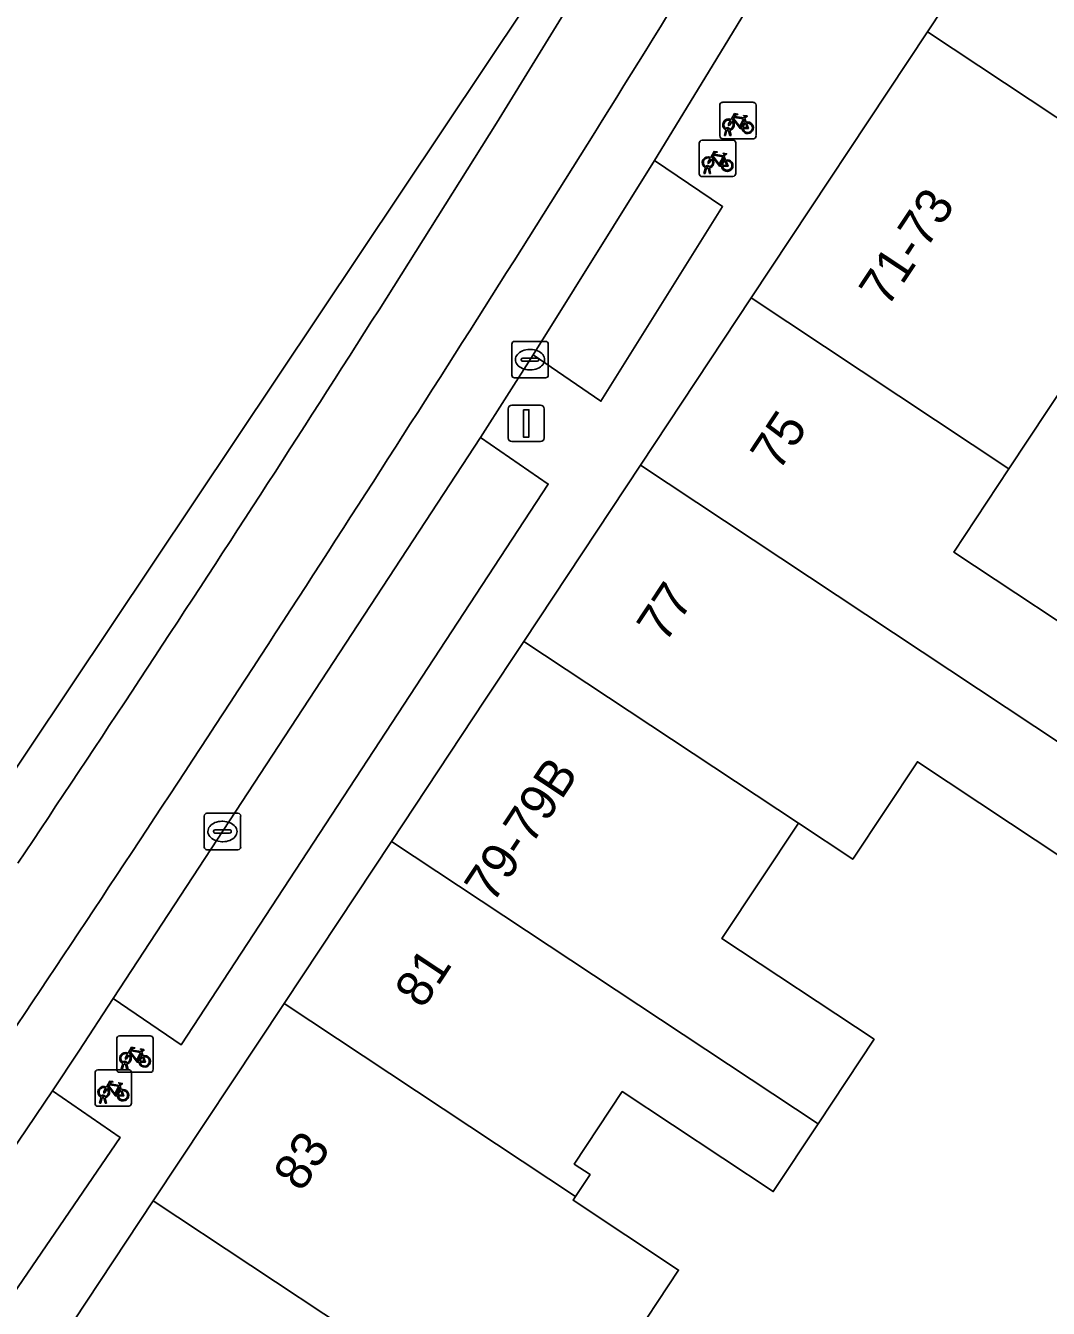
# Model space of a CAD drawing. Extents: x 160349 to 161355, y 381727 to 382854.
# Drawn here: x 160822.12 to 160850.23, y 382639.21 to 382674.46 of the extents above; entities that cross this region are included whole.
import ezdxf

# ---------------------------------------------------------------- set-up
doc = ezdxf.new("R2010")
doc.units = 0
for name, color, linetype in [('IMGEO_Erf', 7, 'Continuous'), ('IMGEO_Fietsenrek', 7, 'Continuous'), ('IMGEO_Kolk', 7, 'Continuous'), ('IMGEO_Lichtmast', 7, 'Continuous'), ('IMGEO_Pand', 7, 'Continuous'), ('IMGEO_Pand_nummerreeks', 7, 'Continuous'), ('IMGEO_Parkeervlak_open', 7, 'Continuous'), ('IMGEO_Rijbaan_lokaal_gesloten', 7, 'Continuous'), ('IMGEO_Rijbaan_lokaal_open', 7, 'Continuous'), ('IMGEO_Voetpad_open', 7, 'Continuous')]:
    doc.layers.add(name, color=color, linetype=linetype)

msp = doc.modelspace()

# ---------------------------------------------------------------- linework, layer by layer
at = {"layer": 'IMGEO_Erf'}
for points in [[(160850.766, 382664.721), (160849.15, 382662.281), (160847.633, 382659.99), (160852.15, 382656.999)], [(160855.408, 382648.42), (160849.194, 382652.535), (160846.633, 382654.231), (160844.858, 382651.55), (160843.361, 382652.541), (160841.262, 382649.371), (160845.444, 382646.602), (160843.903, 382644.275), (160842.671, 382642.415), (160838.52, 382645.164), (160837.2, 382643.17), (160837.636, 382642.882), (160837.236, 382642.278), (160837.17, 382642.178), (160840.071, 382640.257), (160838.63, 382638.08)]]:
    msp.add_lwpolyline(points, dxfattribs=at)
at = {"layer": 'IMGEO_Fietsenrek'}
for p, q in [((160841.276, 382672.351), (160842.117, 382672.351)), ((160842.117, 382672.351), (160841.276, 382672.351)), ((160841.201, 382671.426), (160841.201, 382672.267)), ((160841.201, 382672.267), (160841.201, 382671.426)), ((160842.201, 382672.276), (160842.201, 382671.435)), ((160842.201, 382671.435), (160842.201, 382672.276)), ((160841.888, 382671.9), (160841.924, 382671.805)), ((160840.714, 382671.312), (160841.555, 382671.312)), ((160841.555, 382671.312), (160840.714, 382671.312)), ((160842.126, 382671.351), (160841.285, 382671.351)), ((160841.285, 382671.351), (160842.126, 382671.351)), ((160841.328, 382671.435), (160841.367, 382671.595)), ((160841.362, 382671.435), (160841.328, 382671.435)), ((160841.397, 382671.583), (160841.362, 382671.435)), ((160841.439, 382671.607), (160841.438, 382671.611)), ((160841.48, 382671.435), (160841.446, 382671.577)), ((160841.47, 382671.618), (160841.471, 382671.611)), ((160841.478, 382671.581), (160841.513, 382671.435)), ((160841.513, 382671.435), (160841.48, 382671.435)), ((160840.639, 382670.387), (160840.639, 382671.228)), ((160840.639, 382671.228), (160840.639, 382670.387)), ((160841.639, 382671.237), (160841.639, 382670.396)), ((160841.639, 382670.396), (160841.639, 382671.237)), ((160840.877, 382670.568), (160840.876, 382670.572)), ((160840.908, 382670.579), (160840.909, 382670.572)), ((160841.326, 382670.861), (160841.362, 382670.766)), ((160841.564, 382670.312), (160840.723, 382670.312)), ((160840.723, 382670.312), (160841.564, 382670.312)), ((160840.766, 382670.396), (160840.805, 382670.556)), ((160840.8, 382670.396), (160840.766, 382670.396)), ((160840.835, 382670.544), (160840.8, 382670.396)), ((160840.918, 382670.396), (160840.884, 382670.538)), ((160840.916, 382670.542), (160840.951, 382670.396)), ((160840.951, 382670.396), (160840.918, 382670.396)), ((160824.625, 382645.769), (160824.625, 382646.61)), ((160824.625, 382646.61), (160824.625, 382645.769)), ((160824.7, 382646.694), (160825.541, 382646.694)), ((160825.541, 382646.694), (160824.7, 382646.694)), ((160825.625, 382646.619), (160825.625, 382645.778)), ((160825.625, 382645.778), (160825.625, 382646.619)), ((160825.312, 382646.243), (160825.348, 382646.148)), ((160824.752, 382645.778), (160824.791, 382645.938)), ((160824.821, 382645.926), (160824.786, 382645.778)), ((160824.863, 382645.95), (160824.862, 382645.954)), ((160824.904, 382645.778), (160824.87, 382645.92)), ((160824.894, 382645.961), (160824.895, 382645.954)), ((160824.902, 382645.924), (160824.937, 382645.778)), ((160824.029, 382644.839), (160824.029, 382645.68)), ((160824.029, 382645.68), (160824.029, 382644.839)), ((160824.104, 382645.764), (160824.945, 382645.764)), ((160824.945, 382645.764), (160824.104, 382645.764)), ((160825.55, 382645.694), (160824.709, 382645.694)), ((160824.709, 382645.694), (160825.55, 382645.694)), ((160824.786, 382645.778), (160824.752, 382645.778)), ((160824.937, 382645.778), (160824.904, 382645.778)), ((160825.029, 382645.689), (160825.029, 382644.848)), ((160825.029, 382644.848), (160825.029, 382645.689)), ((160824.716, 382645.313), (160824.752, 382645.218)), ((160824.156, 382644.848), (160824.195, 382645.008)), ((160824.19, 382644.848), (160824.156, 382644.848)), ((160824.225, 382644.996), (160824.19, 382644.848)), ((160824.267, 382645.02), (160824.266, 382645.024)), ((160824.308, 382644.848), (160824.274, 382644.99)), ((160824.298, 382645.031), (160824.299, 382645.024)), ((160824.306, 382644.994), (160824.341, 382644.848)), ((160824.341, 382644.848), (160824.308, 382644.848)), ((160824.954, 382644.764), (160824.113, 382644.764)), ((160824.113, 382644.764), (160824.954, 382644.764))]:
    msp.add_line(p, q, dxfattribs=at)
for points in [[(160841.514, 382671.877), (160841.609, 382672.041), (160841.695, 382672.027), (160841.697, 382672.018), (160841.641, 382672.007), (160841.614, 382671.962), (160841.87, 382671.921)], [(160841.87, 382671.921), (160841.895, 382671.97), (160841.889, 382671.974), (160841.866, 382671.978), (160841.854, 382671.985), (160841.853, 382671.988), (160841.855, 382671.993), (160841.95, 382671.978), (160841.952, 382671.968), (160841.942, 382671.955), (160841.93, 382671.949), (160841.916, 382671.955), (160841.888, 382671.9)], [(160841.535, 382671.825), (160841.483, 382671.735), (160841.443, 382671.71), (160841.444, 382671.757), (160841.499, 382671.851)], [(160841.81, 382671.633), (160841.76, 382671.633), (160841.569, 382671.884), (160841.55, 382671.852)], [(160841.857, 382671.896), (160841.6, 382671.937), (160841.583, 382671.908), (160841.75, 382671.688), (160841.857, 382671.896)], [(160841.905, 382671.798), (160841.875, 382671.875), (160841.766, 382671.657), (160841.809, 382671.657)], [(160841.839, 382671.657), (160841.959, 382671.656), (160841.915, 382671.77)], [(160841.935, 382671.777), (160841.99, 382671.632), (160841.84, 382671.632)], [(160840.952, 382670.838), (160841.047, 382671.002), (160841.133, 382670.988), (160841.135, 382670.979), (160841.079, 382670.968), (160841.052, 382670.923), (160841.308, 382670.882)], [(160841.308, 382670.882), (160841.333, 382670.931), (160841.327, 382670.935), (160841.304, 382670.939), (160841.292, 382670.946), (160841.291, 382670.949), (160841.293, 382670.954), (160841.388, 382670.939), (160841.39, 382670.929), (160841.38, 382670.916), (160841.368, 382670.91), (160841.354, 382670.916), (160841.326, 382670.861)], [(160840.973, 382670.786), (160840.921, 382670.696), (160840.881, 382670.671), (160840.882, 382670.718), (160840.937, 382670.812)], [(160841.248, 382670.594), (160841.198, 382670.594), (160841.007, 382670.845), (160840.988, 382670.813)], [(160841.295, 382670.857), (160841.038, 382670.898), (160841.021, 382670.869), (160841.188, 382670.649), (160841.295, 382670.857)], [(160841.343, 382670.759), (160841.313, 382670.836), (160841.204, 382670.618), (160841.247, 382670.618)], [(160841.277, 382670.618), (160841.397, 382670.617), (160841.353, 382670.731)], [(160841.373, 382670.738), (160841.428, 382670.593), (160841.278, 382670.593)], [(160824.938, 382646.22), (160825.033, 382646.384), (160825.119, 382646.37), (160825.121, 382646.361), (160825.065, 382646.35), (160825.038, 382646.305), (160825.294, 382646.264)], [(160825.281, 382646.239), (160825.024, 382646.28), (160825.007, 382646.251), (160825.174, 382646.031), (160825.281, 382646.239)], [(160825.294, 382646.264), (160825.319, 382646.313), (160825.313, 382646.317), (160825.29, 382646.321), (160825.278, 382646.328), (160825.277, 382646.331), (160825.279, 382646.336), (160825.374, 382646.321), (160825.376, 382646.311), (160825.366, 382646.298), (160825.354, 382646.292), (160825.34, 382646.298), (160825.312, 382646.243)], [(160824.959, 382646.168), (160824.907, 382646.078), (160824.867, 382646.053), (160824.868, 382646.1), (160824.923, 382646.194)], [(160825.234, 382645.976), (160825.184, 382645.976), (160824.993, 382646.227), (160824.974, 382646.195)], [(160825.329, 382646.141), (160825.299, 382646.218), (160825.19, 382646), (160825.233, 382646)], [(160825.263, 382646), (160825.383, 382645.999), (160825.339, 382646.113)], [(160825.359, 382646.12), (160825.414, 382645.975), (160825.264, 382645.975)], [(160824.363, 382645.238), (160824.311, 382645.148), (160824.271, 382645.123), (160824.272, 382645.17), (160824.327, 382645.264)], [(160824.342, 382645.29), (160824.437, 382645.454), (160824.523, 382645.44), (160824.525, 382645.431), (160824.469, 382645.42), (160824.442, 382645.375), (160824.698, 382645.334)], [(160824.638, 382645.046), (160824.588, 382645.046), (160824.397, 382645.297), (160824.378, 382645.265)], [(160824.685, 382645.309), (160824.428, 382645.35), (160824.411, 382645.321), (160824.578, 382645.101), (160824.685, 382645.309)], [(160824.733, 382645.211), (160824.703, 382645.288), (160824.594, 382645.07), (160824.637, 382645.07)], [(160824.763, 382645.19), (160824.818, 382645.045), (160824.668, 382645.045)], [(160824.698, 382645.334), (160824.723, 382645.383), (160824.717, 382645.387), (160824.694, 382645.391), (160824.682, 382645.398), (160824.681, 382645.401), (160824.683, 382645.406), (160824.778, 382645.391), (160824.78, 382645.381), (160824.77, 382645.368), (160824.758, 382645.362), (160824.744, 382645.368), (160824.716, 382645.313)], [(160824.667, 382645.07), (160824.787, 382645.069), (160824.743, 382645.183)]]:
    msp.add_lwpolyline(points, dxfattribs=at)
for centre, radius, start, end in [((160841.279, 382672.273), 0.0779, 92.4484, 184.2845), ((160841.279, 382672.273), 0.0779, 92.4484, 184.2845), ((160842.123, 382672.273), 0.0779, 2.4484, 94.2845), ((160842.123, 382672.273), 0.0779, 2.4484, 94.2845), ((160841.441, 382671.736), 0.159, 62.6766, 242.1369), ((160841.441, 382671.736), 0.129, 63.3192, 238.903), ((160841.421, 382671.607), 0.0499, 12.8025, 158.6934), ((160841.421, 382671.607), 0.0174, 12.8025, 163.4502), ((160841.441, 382671.736), 0.129, 283.6043, 43.4302), ((160841.441, 382671.736), 0.159, 283.5766, 46.6042), ((160841.968, 382671.652), 0.159, 113.3408, 178.3217), ((160841.968, 382671.652), 0.159, 187.0065, 105.7708), ((160841.968, 382671.652), 0.129, 113.923, 177.9556), ((160841.968, 382671.652), 0.129, 188.6715, 104.5883), ((160840.717, 382671.234), 0.0779, 92.4484, 184.2845), ((160840.717, 382671.234), 0.0779, 92.4484, 184.2845), ((160841.279, 382671.429), 0.0779, 182.4484, 274.2845), ((160841.279, 382671.429), 0.0779, 182.4484, 274.2845), ((160841.441, 382671.736), 0.159, 253.9967, 271.7867), ((160841.441, 382671.736), 0.129, 253.415, 269.0204), ((160841.561, 382671.234), 0.0779, 2.4484, 94.2845), ((160841.561, 382671.234), 0.0779, 2.4484, 94.2845), ((160842.123, 382671.429), 0.0779, 272.4484, 4.2845), ((160842.123, 382671.429), 0.0779, 272.4484, 4.2845), ((160840.879, 382670.697), 0.159, 62.6766, 242.1369), ((160840.879, 382670.697), 0.129, 63.3192, 238.903), ((160840.859, 382670.568), 0.0499, 12.8025, 158.6934), ((160840.859, 382670.568), 0.0174, 12.8025, 163.4502), ((160840.879, 382670.697), 0.129, 253.415, 269.0204), ((160840.879, 382670.697), 0.129, 283.6043, 43.4302), ((160840.879, 382670.697), 0.159, 283.5766, 46.6042), ((160841.406, 382670.613), 0.159, 113.3408, 178.3217), ((160841.406, 382670.613), 0.159, 187.0065, 105.7708), ((160841.406, 382670.613), 0.129, 113.923, 177.9556), ((160841.406, 382670.613), 0.129, 188.6715, 104.5883), ((160840.717, 382670.39), 0.0779, 182.4484, 274.2845), ((160840.717, 382670.39), 0.0779, 182.4484, 274.2845), ((160840.879, 382670.697), 0.159, 253.9967, 271.7867), ((160841.561, 382670.39), 0.0779, 272.4484, 4.2845), ((160841.561, 382670.39), 0.0779, 272.4484, 4.2845), ((160824.703, 382646.616), 0.0779, 92.4484, 184.2845), ((160824.703, 382646.616), 0.0779, 92.4484, 184.2845), ((160825.547, 382646.616), 0.0779, 2.4484, 94.2845), ((160825.547, 382646.616), 0.0779, 2.4484, 94.2845), ((160824.865, 382646.079), 0.159, 62.6766, 242.1369), ((160824.865, 382646.079), 0.129, 63.3192, 238.903), ((160824.845, 382645.95), 0.0499, 12.8025, 158.6934), ((160824.865, 382646.079), 0.159, 253.9967, 271.7867), ((160824.845, 382645.95), 0.0174, 12.8025, 163.4502), ((160824.865, 382646.079), 0.129, 253.415, 269.0204), ((160824.865, 382646.079), 0.129, 283.6043, 43.4302), ((160824.865, 382646.079), 0.159, 283.5766, 46.6042), ((160825.392, 382645.995), 0.159, 113.3408, 178.3217), ((160825.392, 382645.995), 0.159, 187.0065, 105.7708), ((160825.392, 382645.995), 0.129, 113.923, 177.9556), ((160825.392, 382645.995), 0.129, 188.6715, 104.5883), ((160824.107, 382645.686), 0.0779, 92.4484, 184.2845), ((160824.107, 382645.686), 0.0779, 92.4484, 184.2845), ((160824.703, 382645.772), 0.0779, 182.4484, 274.2845), ((160824.703, 382645.772), 0.0779, 182.4484, 274.2845), ((160824.951, 382645.686), 0.0779, 2.4484, 94.2845), ((160824.951, 382645.686), 0.0779, 2.4484, 94.2845), ((160825.547, 382645.772), 0.0779, 272.4484, 4.2845), ((160825.547, 382645.772), 0.0779, 272.4484, 4.2845), ((160824.269, 382645.149), 0.159, 62.6766, 242.1369), ((160824.269, 382645.149), 0.129, 63.3192, 238.903), ((160824.269, 382645.149), 0.129, 283.6043, 43.4302), ((160824.269, 382645.149), 0.159, 283.5766, 46.6042), ((160824.796, 382645.065), 0.159, 113.3408, 178.3217), ((160824.796, 382645.065), 0.159, 187.0065, 105.7708), ((160824.796, 382645.065), 0.129, 188.6715, 104.5883), ((160824.107, 382644.842), 0.0779, 182.4484, 274.2845), ((160824.107, 382644.842), 0.0779, 182.4484, 274.2845), ((160824.249, 382645.02), 0.0499, 12.8025, 158.6934), ((160824.269, 382645.149), 0.159, 253.9967, 271.7867), ((160824.249, 382645.02), 0.0174, 12.8025, 163.4502), ((160824.269, 382645.149), 0.129, 253.415, 269.0204), ((160824.796, 382645.065), 0.129, 113.923, 177.9556), ((160824.951, 382644.842), 0.0779, 272.4484, 4.2845), ((160824.951, 382644.842), 0.0779, 272.4484, 4.2845)]:
    msp.add_arc(centre, radius, start, end, dxfattribs=at)
at = {"layer": 'IMGEO_Kolk'}
for p, q in [((160835.485, 382664.854), (160835.485, 382665.706)), ((160835.56, 382665.78), (160836.412, 382665.78)), ((160836.486, 382665.706), (160836.486, 382664.854)), ((160835.744, 382665.274), (160835.744, 382665.286)), ((160835.787, 382665.323), (160836.185, 382665.323)), ((160835.973, 382665.56), (160835.998, 382665.56)), ((160836.228, 382665.286), (160836.228, 382665.274)), ((160836.182, 382665.237), (160835.784, 382665.237)), ((160835.996, 382665), (160835.971, 382665)), ((160836.412, 382664.78), (160835.56, 382664.78)), ((160827.031, 382651.886), (160827.031, 382652.738)), ((160827.106, 382652.812), (160827.958, 382652.812)), ((160827.519, 382652.592), (160827.544, 382652.592)), ((160828.032, 382652.738), (160828.032, 382651.886)), ((160827.29, 382652.306), (160827.29, 382652.318)), ((160827.728, 382652.269), (160827.33, 382652.269)), ((160827.333, 382652.355), (160827.731, 382652.355)), ((160827.774, 382652.318), (160827.774, 382652.306)), ((160827.542, 382652.032), (160827.517, 382652.032)), ((160827.958, 382651.812), (160827.106, 382651.812))]:
    msp.add_line(p, q, dxfattribs=at)
for points in [[(160835.485, 382664.854), (160835.485, 382665.706)], [(160835.56, 382665.78), (160836.412, 382665.78)], [(160836.486, 382665.706), (160836.486, 382664.854)], [(160836.412, 382664.78), (160835.56, 382664.78)], [(160827.031, 382651.886), (160827.031, 382652.738)], [(160827.106, 382652.812), (160827.958, 382652.812)], [(160828.032, 382652.738), (160828.032, 382651.886)], [(160827.958, 382651.812), (160827.106, 382651.812)]]:
    msp.add_lwpolyline(points, dxfattribs=at)
for centre, radius, start, end in [((160835.562, 382665.704), 0.0765, 91.552, 178.448), ((160835.562, 382665.704), 0.0765, 91.552, 178.448), ((160836.41, 382665.704), 0.0765, 1.552, 88.448), ((160836.41, 382665.704), 0.0765, 1.552, 88.448), ((160835.784, 382665.283), 0.0403, 85.8775, 175.7526), ((160836.189, 382665.285), 0.0386, 1.7309, 96.639), ((160835.781, 382665.273), 0.0366, 178.938, 274.7102), ((160836.185, 382665.28), 0.043, 264.8664, 352.4533), ((160835.562, 382664.856), 0.0765, 181.552, 268.448), ((160835.562, 382664.856), 0.0765, 181.552, 268.448), ((160836.41, 382664.856), 0.0765, 271.552, 358.448), ((160836.41, 382664.856), 0.0765, 271.552, 358.448), ((160827.108, 382652.736), 0.0765, 91.552, 178.448), ((160827.108, 382652.736), 0.0765, 91.552, 178.448), ((160827.956, 382652.736), 0.0765, 1.552, 88.448), ((160827.956, 382652.736), 0.0765, 1.552, 88.448), ((160827.33, 382652.315), 0.0403, 85.8775, 175.7526), ((160827.327, 382652.305), 0.0366, 178.938, 274.7102), ((160827.731, 382652.312), 0.043, 264.8664, 352.4533), ((160827.735, 382652.317), 0.0386, 1.7309, 96.639), ((160827.108, 382651.888), 0.0765, 181.552, 268.448), ((160827.108, 382651.888), 0.0765, 181.552, 268.448), ((160827.956, 382651.888), 0.0765, 271.552, 358.448), ((160827.956, 382651.888), 0.0765, 271.552, 358.448)]:
    msp.add_arc(centre, radius, start, end, dxfattribs=at)
for centre, major_axis, ratio, start_param, end_param in [((160835.972, 382665.28), (-0.387, 0.002), 0.722429, 4.712389, 7.853982), ((160835.997, 382665.28), (-0.39, 0.002), 0.717154, 1.570796, 4.712389), ((160827.518, 382652.312), (-0.387, 0.002), 0.722429, 4.712389, 7.853982), ((160827.543, 382652.312), (-0.39, 0.002), 0.717154, 1.570796, 4.712389)]:
    msp.add_ellipse(centre, major_axis=major_axis, ratio=ratio, start_param=start_param, end_param=end_param, dxfattribs=at)
at = {"layer": 'IMGEO_Lichtmast'}
for p, q in [((160835.385, 382663.128), (160835.385, 382663.928)), ((160835.385, 382663.928), (160835.385, 382663.128)), ((160835.485, 382664.028), (160836.275, 382664.028)), ((160836.275, 382664.028), (160835.485, 382664.028)), ((160836.375, 382663.928), (160836.375, 382663.128)), ((160836.375, 382663.128), (160836.375, 382663.928)), ((160836.275, 382663.028), (160835.485, 382663.028)), ((160835.485, 382663.028), (160836.275, 382663.028))]:
    msp.add_line(p, q, dxfattribs=at)
msp.add_lwpolyline([(160835.805, 382663.903), (160835.955, 382663.903), (160835.955, 382663.153), (160835.805, 382663.153), (160835.805, 382663.903)], dxfattribs=at)
for centre, start, end in [((160835.485, 382663.928), 90, 180), ((160835.485, 382663.928), 90, 180), ((160836.275, 382663.928), 0, 90), ((160836.275, 382663.928), 360, 90), ((160835.485, 382663.128), 180, 270), ((160835.485, 382663.128), 180, 270), ((160836.275, 382663.128), 270, 0), ((160836.275, 382663.128), 270, 0)]:
    msp.add_arc(centre, 0.1, start, end, dxfattribs=at)
at = {"layer": 'IMGEO_Pand'}
for points in [[(160866.586, 382670.603), (160860.42, 382676.102), (160858.927, 382677.047), (160855.974, 382678.929), (160851.757, 382681.615), (160846.908, 382674.292), (160853.996, 382669.599), (160855.964, 382668.296), (160876.539, 382650.472), (160877.706, 382651.351), (160881.262, 382654.031), (160874.266, 382660.27), (160875.997, 382662.211)], [(160853.996, 382669.599), (160846.908, 382674.292), (160842.062, 382666.974), (160849.15, 382662.281), (160850.766, 382664.721), (160855.471, 382661.605), (160856.779, 382663.58), (160854.417, 382665.651), (160852.311, 382667.055)], [(160849.15, 382662.281), (160842.062, 382666.974), (160839.021, 382662.381), (160850.626, 382654.697), (160852.15, 382656.999), (160847.633, 382659.99)], [(160839.021, 382662.381), (160835.813, 382657.538), (160843.361, 382652.541), (160844.858, 382651.55), (160846.633, 382654.231), (160849.194, 382652.535), (160855.408, 382648.42), (160855.441, 382648.47), (160855.825, 382649.05), (160856.84, 382650.583), (160850.626, 382654.697)], [(160843.903, 382644.275), (160845.444, 382646.602), (160841.262, 382649.371), (160843.361, 382652.541), (160835.813, 382657.538), (160834.745, 382655.925), (160832.174, 382652.041)], [(160843.903, 382644.275), (160832.174, 382652.041), (160829.225, 382647.589), (160837.236, 382642.278), (160837.636, 382642.882), (160837.2, 382643.17), (160838.52, 382645.164), (160842.671, 382642.415)], [(160840.071, 382640.257), (160837.17, 382642.178), (160837.236, 382642.278), (160829.225, 382647.589), (160825.631, 382642.161), (160833.682, 382636.827), (160836.865, 382634.756), (160840.153, 382632.617), (160840.311, 382632.856), (160841.175, 382632.284), (160842.883, 382631.153), (160844.413, 382633.462), (160842.705, 382634.593), (160841.69, 382635.266), (160842.063, 382635.807), (160838.63, 382638.08)], [(160836.865, 382634.756), (160833.682, 382636.827), (160825.631, 382642.161), (160822.34, 382637.191), (160834.019, 382629.457), (160834.431, 382629.185), (160836.934, 382627.527), (160837.888, 382626.896), (160839.389, 382629.163), (160835.932, 382631.452), (160835.059, 382632.03)]]:
    msp.add_lwpolyline(points, close=True, dxfattribs=at)
at = {"layer": 'IMGEO_Parkeervlak_open'}
for points in [[(160841.278, 382669.486), (160839.408, 382670.756), (160836.07, 382665.412), (160837.934, 382664.135)], [(160836.486, 382661.862), (160834.622, 382663.14), (160824.53, 382647.722), (160826.399, 382646.451)], [(160824.718, 382643.904), (160822.859, 382645.188), (160820.048, 382641.031), (160812.659, 382630.277), (160814.519, 382628.992)]]:
    msp.add_lwpolyline(points, close=True, dxfattribs=at)
at = {"layer": 'IMGEO_Rijbaan_lokaal_gesloten'}
for points in [[(160818.92, 382642.591), (160798.877, 382613.393), (160800.31, 382612.426), (160800.889, 382613.271), (160802.555, 382615.658), (160805.479, 382619.848), (160811.972, 382629.275), (160812.659, 382630.277), (160820.048, 382641.031), (160822.859, 382645.188), (160823.583, 382646.273), (160824.53, 382647.722), (160834.622, 382663.14), (160836.07, 382665.412), (160839.408, 382670.756), (160840.891, 382673.179), (160844.041, 382678.354), (160846.785, 382682.858), (160853.065, 382693.158), (160860.574, 382705.452)], [(160849.532, 382695.433), (160835.883, 382675.025), (160796.001, 382615.398), (160796.915, 382614.761), (160797.486, 382615.562), (160808.344, 382631.385)], [(160835.063, 382671.776), (160842.486, 382683.849), (160845.322, 382688.462)]]:
    msp.add_lwpolyline(points, dxfattribs=at)
for centre, radius, start, end in [((160144.208, 383104.815), 817.779, 327.287981, 328.988948), ((160195.495, 383071.202), 754.048, 326.173649, 328.01423), ((160032.603, 383175.261), 949.754, 325.885363, 327.35077)]:
    msp.add_arc(centre, radius, start, end, dxfattribs=at)
at = {"layer": 'IMGEO_Rijbaan_lokaal_open'}
msp.add_lwpolyline([(160845.322, 382688.462), (160842.486, 382683.849), (160835.063, 382671.776)], dxfattribs=at)
for centre, radius, start, end in [((160144.208, 383104.815), 817.779, 327.287981, 328.988948), ((160195.495, 383071.202), 754.048, 326.173649, 328.01423), ((160032.603, 383175.261), 949.754, 325.885363, 327.35077)]:
    msp.add_arc(centre, radius, start, end, dxfattribs=at)
at = {"layer": 'IMGEO_Voetpad_open'}
for points in [[(160806.866, 382613.823), (160815.292, 382626.548), (160819.06, 382632.237), (160822.34, 382637.191), (160825.631, 382642.161), (160829.225, 382647.589), (160832.174, 382652.041), (160834.745, 382655.925), (160835.813, 382657.538), (160839.021, 382662.381), (160842.062, 382666.974), (160846.908, 382674.292), (160851.757, 382681.615), (160854.346, 382685.657), (160859.553, 382694.139), (160861.816, 382697.826), (160873.263, 382716.474), (160875.341, 382720.595)], [(160862.512, 382704.309), (160854.958, 382691.924), (160853.065, 382693.158), (160846.785, 382682.858), (160848.662, 382681.599), (160845.918, 382677.096), (160844.041, 382678.354), (160840.891, 382673.179), (160839.408, 382670.756), (160841.278, 382669.486), (160837.934, 382664.135), (160836.07, 382665.412), (160834.622, 382663.14), (160836.486, 382661.862), (160826.399, 382646.451), (160824.53, 382647.722), (160823.583, 382646.273), (160822.859, 382645.188), (160824.718, 382643.904), (160814.519, 382628.992)]]:
    msp.add_lwpolyline(points, dxfattribs=at)

# ---------------------------------------------------------------- texts
at = {"layer": 'IMGEO_Pand_nummerreeks'}
for s, rotation, p in [('71-73', 56.4874, (160845.805, 382666.685)), ('75', 56.5061, (160842.819, 382662.179)), ('77', 56.4822, (160839.696, 382657.459)), ('79-79B', 56.4955, (160834.959, 382650.305)), ('81', 56.4796, (160833.04, 382647.41)), ('83', 56.4879, (160829.707, 382642.375))]:
    msp.add_text(s, height=1, rotation=rotation, dxfattribs=at).set_placement(p)

doc.saveas('drawing.dxf')
